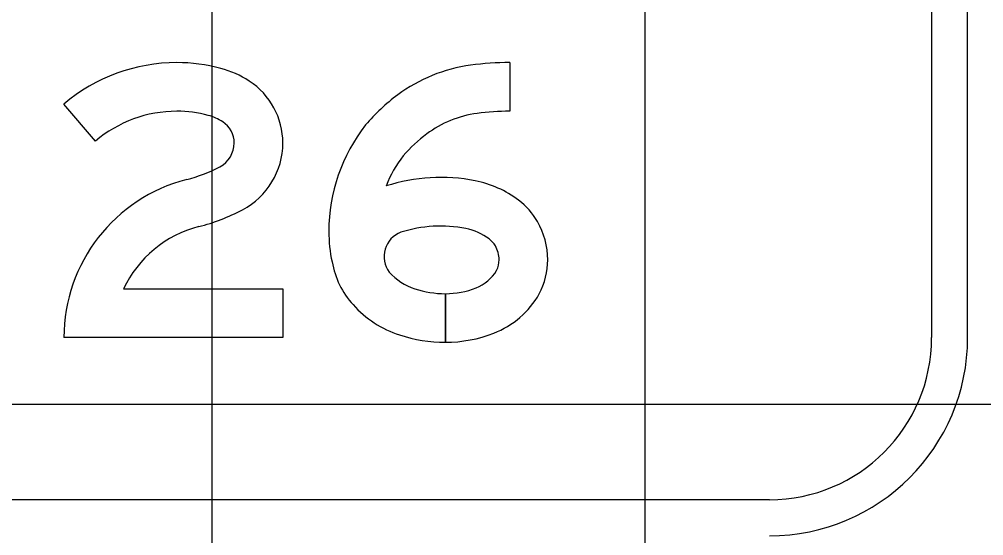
# Model space of a CAD drawing. Extents: x 2193008 to 2198143, y 1236112 to 1237864.
# Drawn here: x 2195285.892 to 2195290.348, y 1237279.498 to 1237281.885 of the extents above; entities that cross this region are included whole.
import ezdxf

# ---------------------------------------------------------------- set-up
doc = ezdxf.new("R2010")
doc.units = 0
for name, color, linetype in [('GSBWFILL', 7, 'Continuous'), ('GSCOLORFILL', 7, 'Continuous'), ('GSOUTLINE', 7, 'Continuous'), ('M-ROADS', 7, 'Continuous')]:
    doc.layers.add(name, color=color, linetype=linetype)

msp = doc.modelspace()

# ---------------------------------------------------------------- linework, layer by layer
at = {"layer": 'GSBWFILL'}
for points in [[(2195288.1581, 1237281.6845), (2195288.1581, 1237281.4598)], [(2195286.2439, 1237281.3217), (2195286.0985, 1237281.4931)], [(2195286.3734, 1237280.6387), (2195287.11, 1237280.6387), (2195287.11, 1237280.4139), (2195286.0985, 1237280.4139)], [(2195287.861, 1237280.6169), (2195287.861, 1237280.3921)], [(2195287.861, 1237280.3921), (2195287.861, 1237280.6169)]]:
    msp.add_lwpolyline(points, dxfattribs=at)
for centre, major_axis, start_param, end_param in [((2195286.6199, 1237280.8788), (0, 0.8057), 0, 0.70376), ((2195286.6199, 1237280.8952), (0, 0.7894), 6.02311, 6.283185), ((2195286.7051, 1237281.2154), (0, 0.458), 5.706931, 6.02311), ((2195288.0749, 1237280.95), (0, 0.729), 0.134155, 0.638471), ((2195288.1581, 1237280.334), (0, 1.3506), 6.283185, 6.41734), ((2195286.7686, 1237281.3132), (0, 0.3413), 4.712389, 5.706931), ((2195288.172, 1237280.8192), (0, 0.8919), 0.638464, 0.866813), ((2195286.6199, 1237280.8788), (0, 0.5809), 0, 0.70376), ((2195286.6199, 1237280.8952), (0, 0.5646), 6.02311, 6.283185), ((2195286.7051, 1237281.2154), (0, 0.2332), 5.706931, 6.02311), ((2195288.0749, 1237280.95), (0, 0.5042), 0.134155, 0.638471), ((2195288.1581, 1237280.334), (0, 1.1258), 0, 0.134155), ((2195286.7686, 1237281.3132), (0, 0.1165), 4.712389, 5.706931), ((2195288.1187, 1237280.9047), (0, 0.7965), 0.905406, 1.570796), ((2195288.172, 1237280.8192), (0, 0.6671), 0.638461, 0.860244), ((2195286.761, 1237281.3132), (0, 0.1241), 3.626327, 4.712389), ((2195286.761, 1237281.3132), (0, 0.3489), 3.626327, 4.712389), ((2195288.1187, 1237280.9047), (0, 0.5717), 0.912917, 1.195206), ((2195286.4911, 1237281.8259), (0, 0.7036), 3.392123, 3.626327), ((2195287.8395, 1237280.3257), (0, 0.8282), 6.090019, 6.593179), ((2195286.8524, 1237280.4139), (0, 0.7539), 0.25053, 1.570796), ((2195287.9051, 1237280.6612), (0, 0.4864), 5.634496, 6.090017), ((2195287.9968, 1237280.7821), (0, 0.3347), 5.237857, 5.634492), ((2195286.4911, 1237281.8259), (0, 0.9283), 3.392123, 3.626327), ((2195287.9821, 1237280.7736), (0, 0.3516), 4.712389, 5.237857), ((2195286.8524, 1237280.4139), (0, 0.5291), 0.25053, 1.132058), ((2195287.9876, 1237280.9047), (0, 0.6654), 1.570796, 1.784619), ((2195287.6966, 1237280.7883), (0, 0.1194), 0.35159, 2.216564), ((2195287.8395, 1237280.3257), (0, 0.6034), 6.090019, 6.593179), ((2195287.9051, 1237280.6612), (0, 0.2616), 5.6345, 6.090015), ((2195287.9968, 1237280.7821), (0, 0.1099), 5.237857, 5.634492), ((2195287.9821, 1237280.7736), (0, 0.1268), 4.712389, 5.237857), ((2195287.9944, 1237280.7736), (0, 0.1145), 4.261086, 4.712389), ((2195287.9944, 1237280.7736), (0, 0.3393), 4.229443, 4.712389), ((2195287.7324, 1237280.8347), (0, 0.4014), 1.748918, 2.304124), ((2195287.933, 1237280.8222), (0, 0.1917), 3.51487, 4.172439), ((2195287.8048, 1237280.8999), (0, 0.274), 2.304124, 2.823757), ((2195287.861, 1237281.0706), (0, 0.4538), 2.823757, 3.141593), ((2195287.861, 1237281.0062), (0, 0.3894), 3.141673, 3.514879), ((2195287.933, 1237280.8222), (0, 0.4165), 3.514875, 4.194509), ((2195287.8048, 1237280.8999), (0, 0.4988), 2.304124, 2.823757), ((2195287.861, 1237281.0706), (0, 0.6785), 2.823757, 3.141593), ((2195287.861, 1237281.0062), (0, 0.6141), 3.141643, 3.514879)]:
    msp.add_ellipse(centre, major_axis=major_axis, ratio=0.999996, start_param=start_param, end_param=end_param, dxfattribs=at)
at = {"layer": 'GSCOLORFILL'}
for p, q in [((2195290.1074, 1237285.5838), (2195290.1074, 1237280.4139)), ((2195290.2739, 1237280.4139), (2195290.2739, 1237285.5838)), ((2195289.3582, 1237279.6647), (2195281.7008, 1237279.6647))]:
    msp.add_line(p, q, dxfattribs=at)
for points in [[(2195288.1581, 1237281.6845), (2195288.1581, 1237281.4598)], [(2195286.2439, 1237281.3217), (2195286.0985, 1237281.4931)], [(2195286.3734, 1237280.6387), (2195287.11, 1237280.6387), (2195287.11, 1237280.4139), (2195286.0985, 1237280.4139)], [(2195287.861, 1237280.6169), (2195287.861, 1237280.3921)], [(2195287.861, 1237280.3921), (2195287.861, 1237280.6169)]]:
    msp.add_lwpolyline(points, dxfattribs=at)
for radius in [0.9158, 0.7493]:
    msp.add_arc((2195289.3582, 1237280.4139), radius, 270, 0, dxfattribs=at)
for centre, major_axis, start_param, end_param in [((2195286.6199, 1237280.8788), (0, 0.8057), 0, 0.70376), ((2195286.6199, 1237280.8952), (0, 0.7894), 6.02311, 6.283185), ((2195286.7051, 1237281.2154), (0, 0.458), 5.706931, 6.02311), ((2195288.0749, 1237280.95), (0, 0.729), 0.134155, 0.638471), ((2195288.1581, 1237280.334), (0, 1.3506), 6.283185, 6.41734), ((2195286.7686, 1237281.3132), (0, 0.3413), 4.712389, 5.706931), ((2195288.172, 1237280.8192), (0, 0.8919), 0.638464, 0.866813), ((2195286.6199, 1237280.8788), (0, 0.5809), 0, 0.70376), ((2195286.6199, 1237280.8952), (0, 0.5646), 6.02311, 6.283185), ((2195286.7051, 1237281.2154), (0, 0.2332), 5.706931, 6.02311), ((2195288.0749, 1237280.95), (0, 0.5042), 0.134155, 0.638471), ((2195288.1581, 1237280.334), (0, 1.1258), 0, 0.134155), ((2195286.7686, 1237281.3132), (0, 0.1165), 4.712389, 5.706931), ((2195288.1187, 1237280.9047), (0, 0.7965), 0.905406, 1.570796), ((2195288.172, 1237280.8192), (0, 0.6671), 0.638461, 0.860244), ((2195286.761, 1237281.3132), (0, 0.1241), 3.626327, 4.712389), ((2195286.761, 1237281.3132), (0, 0.3489), 3.626327, 4.712389), ((2195288.1187, 1237280.9047), (0, 0.5717), 0.912917, 1.195206), ((2195286.4911, 1237281.8259), (0, 0.7036), 3.392123, 3.626327), ((2195287.8395, 1237280.3257), (0, 0.8282), 6.090019, 6.593179), ((2195286.8524, 1237280.4139), (0, 0.7539), 0.25053, 1.570796), ((2195287.9051, 1237280.6612), (0, 0.4864), 5.634496, 6.090017), ((2195287.9968, 1237280.7821), (0, 0.3347), 5.237857, 5.634492), ((2195286.4911, 1237281.8259), (0, 0.9283), 3.392123, 3.626327), ((2195287.9821, 1237280.7736), (0, 0.3516), 4.712389, 5.237857), ((2195286.8524, 1237280.4139), (0, 0.5291), 0.25053, 1.132058), ((2195287.9876, 1237280.9047), (0, 0.6654), 1.570796, 1.784619), ((2195287.6966, 1237280.7883), (0, 0.1194), 0.35159, 2.216564), ((2195287.8395, 1237280.3257), (0, 0.6034), 6.090019, 6.593179), ((2195287.9051, 1237280.6612), (0, 0.2616), 5.6345, 6.090015), ((2195287.9968, 1237280.7821), (0, 0.1099), 5.237857, 5.634492), ((2195287.9821, 1237280.7736), (0, 0.1268), 4.712389, 5.237857), ((2195287.9944, 1237280.7736), (0, 0.1145), 4.261086, 4.712389), ((2195287.9944, 1237280.7736), (0, 0.3393), 4.229443, 4.712389), ((2195287.7324, 1237280.8347), (0, 0.4014), 1.748918, 2.304124), ((2195287.933, 1237280.8222), (0, 0.1917), 3.51487, 4.172439), ((2195287.8048, 1237280.8999), (0, 0.274), 2.304124, 2.823757), ((2195287.861, 1237281.0706), (0, 0.4538), 2.823757, 3.141593), ((2195287.861, 1237281.0062), (0, 0.3894), 3.141673, 3.514879), ((2195287.933, 1237280.8222), (0, 0.4165), 3.514875, 4.194509), ((2195287.8048, 1237280.8999), (0, 0.4988), 2.304124, 2.823757), ((2195287.861, 1237281.0706), (0, 0.6785), 2.823757, 3.141593), ((2195287.861, 1237281.0062), (0, 0.6141), 3.141643, 3.514879)]:
    msp.add_ellipse(centre, major_axis=major_axis, ratio=0.999996, start_param=start_param, end_param=end_param, dxfattribs=at)
at = {"layer": 'GSOUTLINE'}
for points in [[(2195288.1581, 1237281.6845), (2195288.1581, 1237281.4598)], [(2195286.2439, 1237281.3217), (2195286.0985, 1237281.4931)], [(2195286.3734, 1237280.6387), (2195287.11, 1237280.6387), (2195287.11, 1237280.4139), (2195286.0985, 1237280.4139)]]:
    msp.add_lwpolyline(points, dxfattribs=at)
for centre, major_axis, start_param, end_param in [((2195286.6199, 1237280.8788), (0, 0.8057), 0, 0.70376), ((2195286.6199, 1237280.8952), (0, 0.7894), 6.02311, 6.283185), ((2195286.7051, 1237281.2154), (0, 0.458), 5.706931, 6.02311), ((2195288.0749, 1237280.95), (0, 0.729), 0.134155, 0.638471), ((2195288.1581, 1237280.334), (0, 1.3506), 6.283185, 6.41734), ((2195286.7686, 1237281.3132), (0, 0.3413), 4.712389, 5.706931), ((2195288.172, 1237280.8192), (0, 0.8919), 0.638464, 0.866813), ((2195286.6199, 1237280.8788), (0, 0.5809), 0, 0.70376), ((2195286.6199, 1237280.8952), (0, 0.5646), 6.02311, 6.283185), ((2195286.7051, 1237281.2154), (0, 0.2332), 5.706931, 6.02311), ((2195288.0749, 1237280.95), (0, 0.5042), 0.134155, 0.638471), ((2195288.1581, 1237280.334), (0, 1.1258), 0, 0.134155), ((2195286.7686, 1237281.3132), (0, 0.1165), 4.712389, 5.706931), ((2195288.1187, 1237280.9047), (0, 0.7965), 0.905406, 1.570796), ((2195288.172, 1237280.8192), (0, 0.6671), 0.638461, 0.860244), ((2195286.761, 1237281.3132), (0, 0.1241), 3.626327, 4.712389), ((2195286.761, 1237281.3132), (0, 0.3489), 3.626327, 4.712389), ((2195288.1187, 1237280.9047), (0, 0.5717), 0.912917, 1.195206), ((2195286.4911, 1237281.8259), (0, 0.7036), 3.392123, 3.626327), ((2195287.8395, 1237280.3257), (0, 0.8282), 6.090019, 6.593179), ((2195286.8524, 1237280.4139), (0, 0.7539), 0.25053, 1.570796), ((2195287.9051, 1237280.6612), (0, 0.4864), 5.634496, 6.090017), ((2195287.9968, 1237280.7821), (0, 0.3347), 5.237857, 5.634492), ((2195286.4911, 1237281.8259), (0, 0.9283), 3.392123, 3.626327), ((2195287.9821, 1237280.7736), (0, 0.3516), 4.712389, 5.237857), ((2195286.8524, 1237280.4139), (0, 0.5291), 0.25053, 1.132058), ((2195287.9876, 1237280.9047), (0, 0.6654), 1.570796, 1.784619), ((2195287.6966, 1237280.7883), (0, 0.1194), 0.35159, 2.216564), ((2195287.8395, 1237280.3257), (0, 0.6034), 6.090019, 6.593179), ((2195287.9051, 1237280.6612), (0, 0.2616), 5.6345, 6.090015), ((2195287.9968, 1237280.7821), (0, 0.1099), 5.237857, 5.634492), ((2195287.9821, 1237280.7736), (0, 0.1268), 4.712389, 5.237857), ((2195287.9944, 1237280.7736), (0, 0.1145), 4.261086, 4.712389), ((2195287.9944, 1237280.7736), (0, 0.3393), 4.229443, 4.712389), ((2195287.7324, 1237280.8347), (0, 0.4014), 1.748918, 2.304124), ((2195287.933, 1237280.8222), (0, 0.1917), 3.51487, 4.172439), ((2195287.8048, 1237280.8999), (0, 0.274), 2.304124, 2.823757), ((2195287.861, 1237281.0706), (0, 0.4538), 2.823757, 3.141593), ((2195287.861, 1237281.0062), (0, 0.3894), 3.141593, 3.514879), ((2195287.933, 1237280.8222), (0, 0.4165), 3.514875, 4.194509), ((2195287.8048, 1237280.8999), (0, 0.4988), 2.304124, 2.823757), ((2195287.861, 1237281.0706), (0, 0.6785), 2.823757, 3.141593), ((2195287.861, 1237281.0062), (0, 0.6141), 3.141593, 3.514879)]:
    msp.add_ellipse(centre, major_axis=major_axis, ratio=0.999996, start_param=start_param, end_param=end_param, dxfattribs=at)
at = {"layer": 'M-ROADS'}
for p, q in [((2195286.7834, 1237258.1062), (2195286.7834, 1237318.1062)), ((2195288.7834, 1237258.1062), (2195288.7834, 1237318.1062)), ((2195238.7834, 1237280.1062), (2195368.7834, 1237280.1062))]:
    msp.add_line(p, q, dxfattribs=at)

doc.saveas('drawing.dxf')
